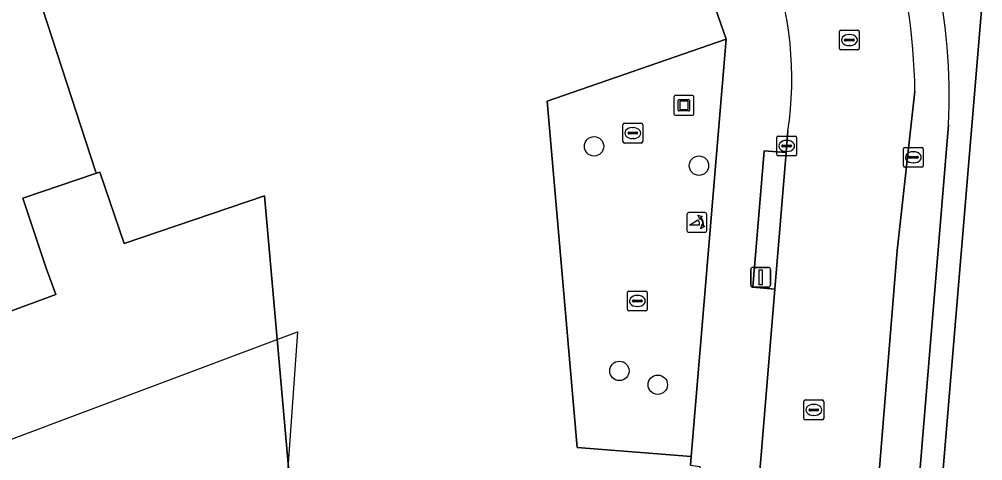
# Model space of a CAD drawing. Extents: x 160663 to 161506, y 382245 to 383291.
# Drawn here: x 161109.73 to 161158.3, y 382914.09 to 382936.36 of the extents above; entities that cross this region are included whole.
import ezdxf

# ---------------------------------------------------------------- set-up
doc = ezdxf.new("R2010")
doc.units = 0
for name, color, linetype in [('IMGEO_Boom', 7, 'Continuous'), ('IMGEO_Erf', 7, 'Continuous'), ('IMGEO_Kolk', 7, 'Continuous'), ('IMGEO_Kunstobject', 7, 'Continuous'), ('IMGEO_Lichtmast', 7, 'Continuous'), ('IMGEO_Pand', 7, 'Continuous'), ('IMGEO_Pand_vergunning_verleend', 7, 'Continuous'), ('IMGEO_Parkeervlak_open', 7, 'Continuous'), ('IMGEO_Poller', 7, 'Continuous'), ('IMGEO_Rijbaan_lokaal_open', 7, 'Continuous'), ('IMGEO_Rioolput', 7, 'Continuous'), ('IMGEO_Voetpad_open', 7, 'Continuous')]:
    doc.layers.add(name, color=color, linetype=linetype)

msp = doc.modelspace()

# ---------------------------------------------------------------- linework, layer by layer
at = {"layer": 'IMGEO_Boom'}
for centre in [(161138.705, 382929.949), (161143.993, 382928.972), (161139.982, 382918.619), (161141.917, 382917.922)]:
    msp.add_circle(centre, 0.489, dxfattribs=at)
at = {"layer": 'IMGEO_Erf'}
msp.add_lwpolyline([(161123.613, 382910.32), (161122.092, 382927.458), (161115.023, 382925.049), (161113.797, 382928.646), (161113.63, 382928.589), (161109.908, 382927.327), (161111.096, 382923.797), (161111.58, 382922.47), (161108.095, 382921.199), (161107.951, 382921.591), (161105.038, 382920.607), (161101.579, 382919.439), (161099.893, 382924.433), (161095.853, 382923.069), (161091.837, 382921.713), (161093.547, 382916.648), (161090.123, 382915.391), (161084.811, 382931.021), (161084.781, 382931.011), (161084.812, 382930.919), (161089.483, 382914.349), (161092.898, 382902.175)], dxfattribs=at)
at = {"layer": 'IMGEO_Kolk'}
for p, q in [((161140.159, 382930.189), (161140.159, 382931.041)), ((161140.234, 382931.115), (161141.086, 382931.115)), ((161140.461, 382930.658), (161140.859, 382930.658)), ((161140.647, 382930.895), (161140.672, 382930.895)), ((161141.16, 382931.041), (161141.16, 382930.189)), ((161140.418, 382930.609), (161140.418, 382930.621)), ((161140.856, 382930.572), (161140.458, 382930.572)), ((161140.67, 382930.335), (161140.645, 382930.335)), ((161140.902, 382930.621), (161140.902, 382930.609)), ((161147.915, 382929.541), (161147.915, 382930.393)), ((161147.99, 382930.467), (161148.842, 382930.467)), ((161148.403, 382930.247), (161148.428, 382930.247)), ((161148.916, 382930.393), (161148.916, 382929.541)), ((161141.086, 382930.115), (161140.234, 382930.115)), ((161148.174, 382929.961), (161148.174, 382929.973)), ((161148.612, 382929.924), (161148.214, 382929.924)), ((161148.217, 382930.01), (161148.615, 382930.01)), ((161148.426, 382929.687), (161148.401, 382929.687)), ((161148.658, 382929.973), (161148.658, 382929.961)), ((161154.299, 382928.969), (161154.299, 382929.821)), ((161154.374, 382929.895), (161155.226, 382929.895)), ((161154.787, 382929.675), (161154.812, 382929.675)), ((161155.3, 382929.821), (161155.3, 382928.969)), ((161148.842, 382929.467), (161147.99, 382929.467)), ((161154.558, 382929.389), (161154.558, 382929.401)), ((161154.996, 382929.352), (161154.598, 382929.352)), ((161154.601, 382929.438), (161154.999, 382929.438)), ((161155.042, 382929.401), (161155.042, 382929.389)), ((161155.226, 382928.895), (161154.374, 382928.895)), ((161154.81, 382929.115), (161154.785, 382929.115)), ((161140.387, 382921.721), (161140.387, 382922.573)), ((161140.462, 382922.647), (161141.314, 382922.647)), ((161140.875, 382922.427), (161140.9, 382922.427)), ((161141.388, 382922.573), (161141.388, 382921.721)), ((161140.646, 382922.141), (161140.646, 382922.153)), ((161141.084, 382922.104), (161140.686, 382922.104)), ((161140.689, 382922.19), (161141.087, 382922.19)), ((161141.13, 382922.153), (161141.13, 382922.141)), ((161141.314, 382921.647), (161140.462, 382921.647)), ((161140.898, 382921.867), (161140.873, 382921.867))]:
    msp.add_line(p, q, dxfattribs=at)
for points in [[(161140.159, 382930.189), (161140.159, 382931.041)], [(161140.234, 382931.115), (161141.086, 382931.115)], [(161141.16, 382931.041), (161141.16, 382930.189)], [(161147.915, 382929.541), (161147.915, 382930.393)], [(161147.99, 382930.467), (161148.842, 382930.467)], [(161148.916, 382930.393), (161148.916, 382929.541)], [(161141.086, 382930.115), (161140.234, 382930.115)], [(161154.299, 382928.969), (161154.299, 382929.821)], [(161154.374, 382929.895), (161155.226, 382929.895)], [(161155.3, 382929.821), (161155.3, 382928.969)], [(161148.842, 382929.467), (161147.99, 382929.467)], [(161155.226, 382928.895), (161154.374, 382928.895)], [(161140.387, 382921.721), (161140.387, 382922.573)], [(161140.462, 382922.647), (161141.314, 382922.647)], [(161141.388, 382922.573), (161141.388, 382921.721)], [(161141.314, 382921.647), (161140.462, 382921.647)]]:
    msp.add_lwpolyline(points, dxfattribs=at)
for centre, radius, start, end in [((161140.236, 382931.039), 0.0765, 91.552, 178.448), ((161140.236, 382931.039), 0.0765, 91.552, 178.448), ((161140.458, 382930.618), 0.0403, 85.8775, 175.7526), ((161140.863, 382930.62), 0.0386, 1.7309, 96.639), ((161141.084, 382931.039), 0.0765, 1.552, 88.448), ((161141.084, 382931.039), 0.0765, 1.552, 88.448), ((161140.236, 382930.191), 0.0765, 181.552, 268.448), ((161140.236, 382930.191), 0.0765, 181.552, 268.448), ((161140.455, 382930.608), 0.0366, 178.938, 274.7102), ((161140.859, 382930.615), 0.043, 264.8664, 352.4533), ((161141.084, 382930.191), 0.0765, 271.552, 358.448), ((161141.084, 382930.191), 0.0765, 271.552, 358.448), ((161147.992, 382930.391), 0.0765, 91.552, 178.448), ((161147.992, 382930.391), 0.0765, 91.552, 178.448), ((161148.84, 382930.391), 0.0765, 1.552, 88.448), ((161148.84, 382930.391), 0.0765, 1.552, 88.448), ((161148.214, 382929.97), 0.0403, 85.8775, 175.7526), ((161148.211, 382929.96), 0.0366, 178.938, 274.7102), ((161148.615, 382929.967), 0.043, 264.8664, 352.4533), ((161148.619, 382929.972), 0.0386, 1.7309, 96.639), ((161154.376, 382929.819), 0.0765, 91.552, 178.448), ((161154.376, 382929.819), 0.0765, 91.552, 178.448), ((161155.224, 382929.819), 0.0765, 1.552, 88.448), ((161155.224, 382929.819), 0.0765, 1.552, 88.448), ((161147.992, 382929.543), 0.0765, 181.552, 268.448), ((161147.992, 382929.543), 0.0765, 181.552, 268.448), ((161148.84, 382929.543), 0.0765, 271.552, 358.448), ((161148.84, 382929.543), 0.0765, 271.552, 358.448), ((161154.598, 382929.398), 0.0403, 85.8775, 175.7526), ((161154.595, 382929.388), 0.0366, 178.938, 274.7102), ((161154.999, 382929.395), 0.043, 264.8664, 352.4533), ((161155.003, 382929.4), 0.0386, 1.7309, 96.639), ((161154.376, 382928.971), 0.0765, 181.552, 268.448), ((161154.376, 382928.971), 0.0765, 181.552, 268.448), ((161155.224, 382928.971), 0.0765, 271.552, 358.448), ((161155.224, 382928.971), 0.0765, 271.552, 358.448), ((161140.464, 382922.571), 0.0765, 91.552, 178.448), ((161140.464, 382922.571), 0.0765, 91.552, 178.448), ((161141.312, 382922.571), 0.0765, 1.552, 88.448), ((161141.312, 382922.571), 0.0765, 1.552, 88.448), ((161140.686, 382922.15), 0.0403, 85.8775, 175.7526), ((161140.683, 382922.14), 0.0366, 178.938, 274.7102), ((161141.087, 382922.147), 0.043, 264.8664, 352.4533), ((161141.091, 382922.152), 0.0386, 1.7309, 96.639), ((161140.464, 382921.723), 0.0765, 181.552, 268.448), ((161140.464, 382921.723), 0.0765, 181.552, 268.448), ((161141.312, 382921.723), 0.0765, 271.552, 358.448), ((161141.312, 382921.723), 0.0765, 271.552, 358.448)]:
    msp.add_arc(centre, radius, start, end, dxfattribs=at)
for centre, major_axis, ratio, start_param, end_param in [((161140.646, 382930.615), (-0.387, 0.002), 0.722429, 4.712389, 7.853982), ((161140.671, 382930.615), (-0.39, 0.002), 0.717154, 1.570796, 4.712389), ((161148.402, 382929.967), (-0.387, 0.002), 0.722429, 4.712389, 7.853982), ((161148.427, 382929.967), (-0.39, 0.002), 0.717154, 1.570796, 4.712389), ((161154.786, 382929.395), (-0.387, 0.002), 0.722429, 4.712389, 7.853982), ((161154.811, 382929.395), (-0.39, 0.002), 0.717154, 1.570796, 4.712389), ((161140.874, 382922.147), (-0.387, 0.002), 0.722429, 4.712389, 7.853982), ((161140.899, 382922.147), (-0.39, 0.002), 0.717154, 1.570796, 4.712389)]:
    msp.add_ellipse(centre, major_axis=major_axis, ratio=ratio, start_param=start_param, end_param=end_param, dxfattribs=at)
at = {"layer": 'IMGEO_Kunstobject'}
for p, q in [((161142.734, 382932.433), (161142.734, 382931.592)), ((161142.734, 382932.433), (161142.734, 382931.592)), ((161143.65, 382932.517), (161142.809, 382932.517)), ((161143.65, 382932.517), (161142.809, 382932.517)), ((161142.948, 382931.781), (161142.948, 382932.255)), ((161142.998, 382932.305), (161143.472, 382932.305)), ((161143.028, 382932.205), (161143.028, 382931.831)), ((161143.422, 382932.225), (161143.048, 382932.225)), ((161143.442, 382931.831), (161143.442, 382932.205)), ((161143.522, 382932.255), (161143.522, 382931.781)), ((161143.734, 382931.601), (161143.734, 382932.442)), ((161143.734, 382931.601), (161143.734, 382932.442)), ((161143.472, 382931.731), (161142.998, 382931.731)), ((161143.048, 382931.811), (161143.422, 382931.811)), ((161142.818, 382931.517), (161143.659, 382931.517)), ((161142.818, 382931.517), (161143.659, 382931.517))]:
    msp.add_line(p, q, dxfattribs=at)
for centre, radius, start, end in [((161142.812, 382932.439), 0.0779, 92.4484, 184.2845), ((161142.812, 382932.439), 0.0779, 92.4484, 184.2845), ((161142.998, 382932.255), 0.05, 90, 180), ((161143.048, 382932.205), 0.02, 90, 180), ((161143.422, 382932.205), 0.02, 360, 90), ((161143.472, 382932.255), 0.05, 360, 90), ((161143.656, 382932.439), 0.0779, 2.4484, 94.2845), ((161143.656, 382932.439), 0.0779, 2.4484, 94.2845), ((161142.998, 382931.781), 0.05, 180, 270), ((161143.048, 382931.831), 0.02, 180, 270), ((161143.422, 382931.831), 0.02, 270, 0), ((161143.472, 382931.781), 0.05, 270, 0), ((161142.812, 382931.595), 0.0779, 182.4484, 274.2845), ((161142.812, 382931.595), 0.0779, 182.4484, 274.2845), ((161143.656, 382931.595), 0.0779, 272.4484, 4.2845), ((161143.656, 382931.595), 0.0779, 272.4484, 4.2845)]:
    msp.add_arc(centre, radius, start, end, dxfattribs=at)
at = {"layer": 'IMGEO_Lichtmast'}
for p, q in [((161146.705, 382923.84), (161147.495, 382923.84)), ((161147.495, 382923.84), (161146.705, 382923.84)), ((161146.605, 382922.94), (161146.605, 382923.74)), ((161146.605, 382923.74), (161146.605, 382922.94)), ((161147.595, 382923.74), (161147.595, 382922.94)), ((161147.595, 382922.94), (161147.595, 382923.74)), ((161147.495, 382922.84), (161146.705, 382922.84)), ((161146.705, 382922.84), (161147.495, 382922.84))]:
    msp.add_line(p, q, dxfattribs=at)
msp.add_lwpolyline([(161147.025, 382923.715), (161147.175, 382923.715), (161147.175, 382922.965), (161147.025, 382922.965), (161147.025, 382923.715)], dxfattribs=at)
for centre, start, end in [((161146.705, 382923.74), 90, 180), ((161146.705, 382923.74), 90, 180), ((161147.495, 382923.74), 0, 90), ((161147.495, 382923.74), 360, 90), ((161146.705, 382922.94), 180, 270), ((161146.705, 382922.94), 180, 270), ((161147.495, 382922.94), 270, 0), ((161147.495, 382922.94), 270, 0)]:
    msp.add_arc(centre, 0.1, start, end, dxfattribs=at)
at = {"layer": 'IMGEO_Pand'}
for points in [[(161143.563, 382913.86), (161143.599, 382914.302), (161137.846, 382914.754), (161136.339, 382932.226), (161145.362, 382935.353), (161141.221, 382947.303), (161140.962, 382947.214), (161128.866, 382943.067), (161128.565, 382943.947), (161122.899, 382942.005), (161123.2, 382941.125), (161110.9, 382936.908), (161113.584, 382928.696), (161113.63, 382928.589), (161113.797, 382928.646), (161115.023, 382925.049), (161122.092, 382927.458), (161123.613, 382910.32)], [(161158.706, 382942.472), (161154.24, 382888.931), (161153.961, 382888.956), (161153.791, 382887.103), (161154.696, 382885.725), (161153.579, 382885.003), (161154.356, 382883.802), (161153.695, 382883.381), (161156.544, 382878.905), (161157.194, 382879.319), (161157.976, 382878.107), (161159.091, 382878.805)]]:
    msp.add_lwpolyline(points, dxfattribs=at)
msp.add_lwpolyline([(161110.9, 382936.908), (161109.961, 382939.715), (161102.286, 382937.062), (161107.951, 382921.591), (161108.095, 382921.199), (161111.58, 382922.47), (161111.096, 382923.797), (161109.908, 382927.327), (161113.63, 382928.589), (161113.584, 382928.696)], close=True, dxfattribs=at)
at = {"layer": 'IMGEO_Pand_vergunning_verleend'}
msp.add_lwpolyline([(161079.505, 382887.005), (161089.074, 382899.3), (161106.587, 382904.245), (161106.898, 382914.268), (161123.765, 382920.591), (161121.167, 382884.044)], close=True, dxfattribs=at)
at = {"layer": 'IMGEO_Parkeervlak_open'}
msp.add_lwpolyline([(161145.362, 382935.353), (161136.339, 382932.226), (161137.846, 382914.754), (161143.599, 382914.302)], close=True, dxfattribs=at)
for points in [[(161154.879, 382932.723), (161153.976, 382924.691), (161150.65, 382883.694)], [(161152.939, 382887.079), (161156.564, 382931.029)]]:
    msp.add_lwpolyline(points, dxfattribs=at)
for centre, radius, start, end in [((161122.287, 382932.179), 32.597, 0.9567, 15.9604), ((161128.503, 382932.594), 28.105, 356.8078, 12.9116)]:
    msp.add_arc(centre, radius, start, end, dxfattribs=at)
at = {"layer": 'IMGEO_Poller'}
for p, q in [((161143.388, 382926.512), (161143.388, 382925.705)), ((161143.388, 382926.512), (161143.388, 382925.705)), ((161144.29, 382926.607), (161143.482, 382926.607)), ((161144.29, 382926.607), (161143.482, 382926.607)), ((161144.384, 382925.705), (161144.384, 382926.512)), ((161144.384, 382925.705), (161144.384, 382926.512)), ((161143.482, 382925.61), (161144.29, 382925.61)), ((161143.482, 382925.61), (161144.29, 382925.61))]:
    msp.add_line(p, q, dxfattribs=at)
for points in [[(161144.067, 382926.336), (161144.055, 382926.263), (161143.93, 382926.468)], [(161143.93, 382926.468), (161144.161, 382926.402), (161144.09, 382926.37)], [(161144.023, 382925.963), (161143.51, 382925.963), (161143.94, 382926.238)], [(161144.083, 382925.791), (161144.149, 382926.022), (161144.179, 382925.954)], [(161144.215, 382925.927), (161144.287, 382925.916), (161144.083, 382925.791)]]:
    msp.add_lwpolyline(points, dxfattribs=at)
for centre, radius, start, end in [((161143.482, 382926.512), 0.0946, 90, 180), ((161143.482, 382926.512), 0.0946, 90, 180), ((161143.709, 382926.023), 0.476, 351.7527, 41.1691), ((161143.709, 382926.023), 0.516, 349.3569, 42.2912), ((161144.29, 382926.512), 0.0946, 0, 90), ((161144.29, 382926.512), 0.0946, 0, 90), ((161143.695, 382926.013), 0.332, 351.3247, 42.4854), ((161143.482, 382925.705), 0.0946, 180, 270), ((161143.482, 382925.705), 0.0946, 180, 270), ((161144.29, 382925.705), 0.0946, 270, 0), ((161144.29, 382925.705), 0.0946, 270, 0)]:
    msp.add_arc(centre, radius, start, end, dxfattribs=at)
at = {"layer": 'IMGEO_Rijbaan_lokaal_open'}
for points in [[(161150.65, 382883.694), (161153.976, 382924.691), (161154.879, 382932.723)], [(161148.476, 382930.729), (161148.387, 382929.642), (161147.822, 382922.75), (161144.568, 382883.376)]]:
    msp.add_lwpolyline(points, dxfattribs=at)
for centre, radius, start, end in [((161122.287, 382932.179), 32.597, 0.9567, 15.9604), ((161131.136, 382933.359), 17.539, 351.3743, 20.3097)]:
    msp.add_arc(centre, radius, start, end, dxfattribs=at)
at = {"layer": 'IMGEO_Rioolput'}
for p, q in [((161151.074, 382934.884), (161151.074, 382935.736)), ((161151.149, 382935.81), (161152.001, 382935.81)), ((161151.562, 382935.59), (161151.587, 382935.59)), ((161152.075, 382935.736), (161152.075, 382934.884)), ((161151.333, 382935.304), (161151.333, 382935.316)), ((161151.771, 382935.267), (161151.373, 382935.267)), ((161151.376, 382935.353), (161151.774, 382935.353)), ((161151.585, 382935.03), (161151.56, 382935.03)), ((161151.817, 382935.316), (161151.817, 382935.304)), ((161152.001, 382934.81), (161151.149, 382934.81)), ((161149.281, 382916.226), (161149.281, 382917.078)), ((161149.356, 382917.152), (161150.208, 382917.152)), ((161150.282, 382917.078), (161150.282, 382916.226)), ((161149.54, 382916.646), (161149.54, 382916.658)), ((161149.978, 382916.609), (161149.58, 382916.609)), ((161149.583, 382916.695), (161149.981, 382916.695)), ((161149.769, 382916.932), (161149.794, 382916.932)), ((161150.024, 382916.658), (161150.024, 382916.646)), ((161150.208, 382916.152), (161149.356, 382916.152)), ((161149.792, 382916.372), (161149.767, 382916.372))]:
    msp.add_line(p, q, dxfattribs=at)
for points in [[(161151.074, 382934.884), (161151.074, 382935.736)], [(161151.149, 382935.81), (161152.001, 382935.81)], [(161152.075, 382935.736), (161152.075, 382934.884)], [(161152.001, 382934.81), (161151.149, 382934.81)], [(161149.281, 382916.226), (161149.281, 382917.078)], [(161149.356, 382917.152), (161150.208, 382917.152)], [(161150.282, 382917.078), (161150.282, 382916.226)], [(161150.208, 382916.152), (161149.356, 382916.152)]]:
    msp.add_lwpolyline(points, dxfattribs=at)
for centre, radius, start, end in [((161151.151, 382935.734), 0.0765, 91.552, 178.448), ((161151.151, 382935.734), 0.0765, 91.552, 178.448), ((161151.999, 382935.734), 0.0765, 1.552, 88.448), ((161151.999, 382935.734), 0.0765, 1.552, 88.448), ((161151.373, 382935.313), 0.0403, 85.8775, 175.7526), ((161151.37, 382935.303), 0.0366, 178.938, 274.7102), ((161151.774, 382935.31), 0.043, 264.8664, 352.4533), ((161151.778, 382935.315), 0.0386, 1.7309, 96.639), ((161151.151, 382934.886), 0.0765, 181.552, 268.448), ((161151.151, 382934.886), 0.0765, 181.552, 268.448), ((161151.999, 382934.886), 0.0765, 271.552, 358.448), ((161151.999, 382934.886), 0.0765, 271.552, 358.448), ((161149.358, 382917.076), 0.0765, 91.552, 178.448), ((161149.358, 382917.076), 0.0765, 91.552, 178.448), ((161150.206, 382917.076), 0.0765, 1.552, 88.448), ((161150.206, 382917.076), 0.0765, 1.552, 88.448), ((161149.58, 382916.655), 0.0403, 85.8775, 175.7526), ((161149.577, 382916.645), 0.0366, 178.938, 274.7102), ((161149.981, 382916.652), 0.043, 264.8664, 352.4533), ((161149.985, 382916.657), 0.0386, 1.7309, 96.639), ((161149.358, 382916.228), 0.0765, 181.552, 268.448), ((161149.358, 382916.228), 0.0765, 181.552, 268.448), ((161150.206, 382916.228), 0.0765, 271.552, 358.448), ((161150.206, 382916.228), 0.0765, 271.552, 358.448)]:
    msp.add_arc(centre, radius, start, end, dxfattribs=at)
for centre, major_axis, ratio, start_param, end_param in [((161151.561, 382935.31), (-0.387, 0.002), 0.722429, 4.712389, 7.853982), ((161151.586, 382935.31), (-0.39, 0.002), 0.717154, 1.570796, 4.712389), ((161149.768, 382916.652), (-0.387, 0.002), 0.722429, 4.712389, 7.853982), ((161149.793, 382916.652), (-0.39, 0.002), 0.717154, 1.570796, 4.712389)]:
    msp.add_ellipse(centre, major_axis=major_axis, ratio=ratio, start_param=start_param, end_param=end_param, dxfattribs=at)
at = {"layer": 'IMGEO_Voetpad_open'}
for points in [[(161159.988, 382958.892), (161140.009, 382950.063), (161140.962, 382947.214), (161141.221, 382947.303), (161145.362, 382935.353), (161143.599, 382914.302), (161143.563, 382913.86), (161144.031, 382913.8), (161141.51, 382882.824), (161141.018, 382882.863), (161140.981, 382882.422), (161140.996, 382882.421), (161140.806, 382880.615), (161140.449, 382880.099), (161140.784, 382879.832), (161139.714, 382878.392), (161139.357, 382878.667), (161136.742, 382875.246), (161118.078, 382850.867), (161121.308, 382848.368), (161133.417, 382864.187)], [(161155.239, 382876.417), (161156.544, 382878.905), (161153.695, 382883.381), (161154.356, 382883.802), (161153.579, 382885.003), (161154.696, 382885.725), (161153.791, 382887.103), (161153.961, 382888.956), (161154.24, 382888.931), (161158.706, 382942.472)], [(161147.822, 382922.75), (161146.711, 382922.841), (161147.279, 382929.724), (161148.387, 382929.642), (161148.476, 382930.729)], [(161156.564, 382931.029), (161152.939, 382887.079)], [(161144.568, 382883.376), (161147.822, 382922.75)]]:
    msp.add_lwpolyline(points, dxfattribs=at)
msp.add_lwpolyline([(161148.387, 382929.642), (161147.279, 382929.724), (161146.711, 382922.841), (161147.822, 382922.75)], close=True, dxfattribs=at)
for centre, radius, start, end in [((161131.136, 382933.359), 17.539, 351.3743, 20.3097), ((161128.503, 382932.594), 28.105, 356.8078, 12.9116)]:
    msp.add_arc(centre, radius, start, end, dxfattribs=at)

doc.saveas('drawing.dxf')
